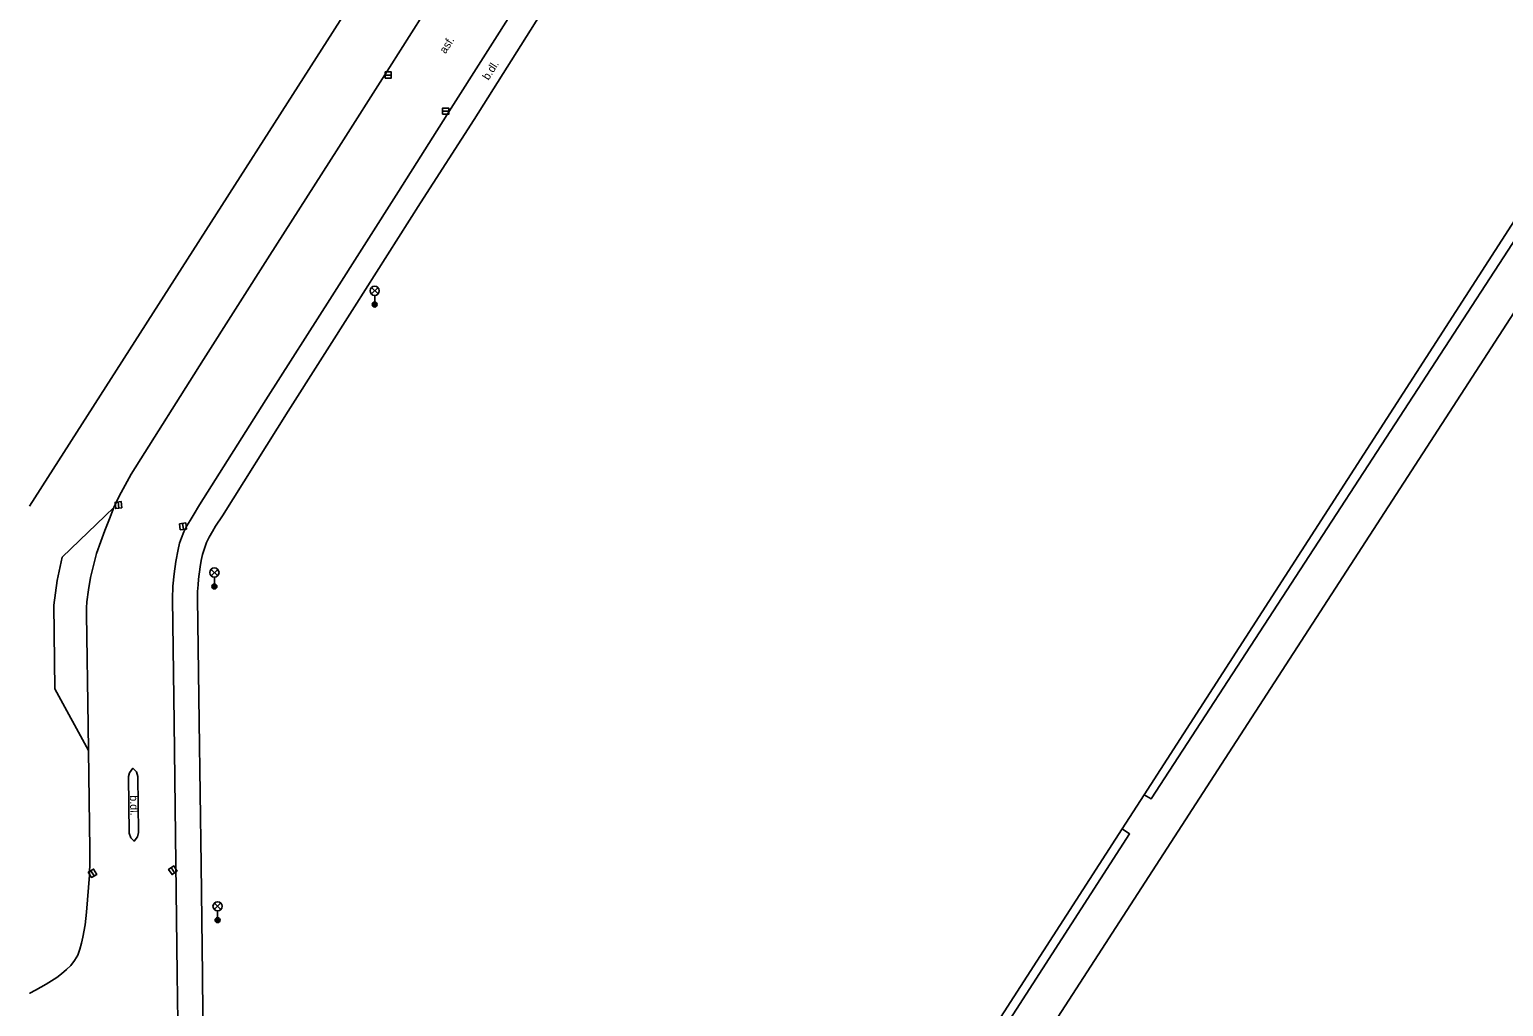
# Model space of a CAD drawing. Extents: x -596229 to -595156, y -1161237 to -1159376.
# Drawn here: x -596228.2 to -596108.5, y -1160017.9 to -1159938.6 of the extents above; entities that cross this region are included whole.
import ezdxf

# ---------------------------------------------------------------- set-up
doc = ezdxf.new("R2010")
doc.units = 0
for name, color, linetype in [('Level 27', 7, 'Continuous'), ('Level 33', 7, 'Continuous'), ('TM - chodniky - VP', 7, 'Continuous'), ('TM - komunikace - VP', 7, 'Continuous'), ('TM - letecke snimky - pomocna linie', 7, 'Continuous'), ('TM - popis povrchu', 7, 'Continuous'), ('TM - rozhrani ploch obecne - VP', 7, 'Continuous')]:
    doc.layers.add(name, color=color, linetype=linetype)

msp = doc.modelspace()

# ---------------------------------------------------------------- linework, layer by layer
at = {"layer": 'Level 27'}
for p, q in [((-596199.33, -1159942.3), (-596198.83, -1159942.3)), ((-596194.67, -1159945.23), (-596194.17, -1159945.23)), ((-596220.96, -1159977.47), (-596221.02, -1159976.97)), ((-596215.78, -1159978.7), (-596215.72, -1159979.2)), ((-596223.23, -1160006.91), (-596222.97, -1160007.33)), ((-596216.43, -1160007.08), (-596216.71, -1160006.66))]:
    msp.add_line(p, q, dxfattribs=at)
for points in [[(-596199.33, -1159942.55), (-596198.83, -1159942.55), (-596198.83, -1159942.05), (-596199.33, -1159942.05)], [(-596194.67, -1159945.48), (-596194.17, -1159945.48), (-596194.17, -1159944.98), (-596194.67, -1159944.98)], [(-596220.71, -1159977.44), (-596220.77, -1159976.94), (-596221.27, -1159977), (-596221.21, -1159977.5)], [(-596216.03, -1159978.73), (-596215.97, -1159979.23), (-596215.47, -1159979.17), (-596215.53, -1159978.67)], [(-596223.44, -1160007.03), (-596223.19, -1160007.46), (-596222.76, -1160007.21), (-596223.01, -1160006.78)], [(-596216.22, -1160006.94), (-596216.5, -1160006.52), (-596216.92, -1160006.8), (-596216.64, -1160007.22)]]:
    msp.add_lwpolyline(points, close=True, dxfattribs=at)
at = {"layer": 'Level 33'}
for p, q in [((-596200.44, -1159960.08), (-596199.91, -1159959.55)), ((-596200.44, -1159959.55), (-596199.91, -1159960.08)), ((-596200.18, -1159960.19), (-596200.18, -1159960.94)), ((-596213.46, -1159982.97), (-596212.93, -1159982.44)), ((-596213.46, -1159982.44), (-596212.93, -1159982.97)), ((-596213.2, -1159983.08), (-596213.2, -1159983.83)), ((-596213.21, -1160010.06), (-596212.68, -1160009.53)), ((-596213.21, -1160009.53), (-596212.68, -1160010.06)), ((-596212.94, -1160010.17), (-596212.94, -1160010.92))]:
    msp.add_line(p, q, dxfattribs=at)
for centre, radius in [((-596200.18, -1159959.82), 0.375), ((-596200.18, -1159960.94), 0.2), ((-596200.18, -1159960.94), 0.145), ((-596200.18, -1159960.94), 0.0876), ((-596213.2, -1159982.7), 0.375), ((-596213.2, -1159983.83), 0.2), ((-596213.2, -1159983.83), 0.145), ((-596213.2, -1159983.83), 0.0876), ((-596212.94, -1160009.8), 0.375), ((-596212.94, -1160010.92), 0.2), ((-596212.94, -1160010.92), 0.145), ((-596212.94, -1160010.92), 0.0876)]:
    msp.add_circle(centre, radius, dxfattribs=at)
at = {"layer": 'TM - chodniky - VP'}
for points in [[(-596186.73, -1159937.4), (-596192.11, -1159945.9), (-596196.45, -1159952.67), (-596201.82, -1159961.12), (-596207.2, -1159969.59), (-596212.55, -1159978.09), (-596213.1, -1159978.94), (-596213.36, -1159979.36), (-596213.62, -1159979.83), (-596213.84, -1159980.25), (-596214.01, -1159980.74), (-596214.16, -1159981.24), (-596214.27, -1159981.72), (-596214.36, -1159982.24), (-596214.49, -1159983.23), (-596214.53, -1159983.7), (-596214.56, -1159984.25), (-596214.58, -1159984.78), (-596214.44, -1159994.82), (-596214.28, -1160006.4), (-596214.17, -1160015.4), (-596214.09, -1160024.9)], [(-596223.43, -1159997.14), (-596226.16, -1159992.14), (-596226.23, -1159985.34), (-596225.97, -1159983.35), (-596225.57, -1159981.46), (-596221.36, -1159977.43)]]:
    msp.add_lwpolyline(points, dxfattribs=at)
at = {"layer": 'TM - komunikace - VP'}
for points in [[(-596193.62, -1159933.22), (-596198.98, -1159941.7), (-596203.29, -1159948.46), (-596208.7, -1159956.94), (-596214.08, -1159965.4), (-596219.95, -1159974.72), (-596220.46, -1159975.6), (-596220.94, -1159976.49), (-596221.36, -1159977.43)], [(-596188.58, -1159936.53), (-596193.96, -1159944.98), (-596198.26, -1159951.77), (-596203.64, -1159960.22), (-596209.02, -1159968.68), (-596214.41, -1159977.19), (-596214.93, -1159978.06), (-596215.18, -1159978.47), (-596215.44, -1159978.9), (-596215.67, -1159979.38), (-596215.86, -1159979.87), (-596216.03, -1159980.32), (-596216.14, -1159980.82), (-596216.34, -1159981.8), (-596216.48, -1159982.8), (-596216.57, -1159983.81), (-596216.61, -1159984.83), (-596216.46, -1159994.88), (-596216.33, -1160006.33), (-596216.23, -1160015.29), (-596216.1, -1160025.04), (-596215.97, -1160034.37), (-596215.86, -1160043.92), (-596215.68, -1160054.08)], [(-596221.36, -1159977.43), (-596221.73, -1159978.34), (-596222.11, -1159979.28), (-596222.43, -1159980.19), (-596222.77, -1159981.16), (-596223.03, -1159982.12), (-596223.26, -1159983.1), (-596223.43, -1159984.1), (-596223.56, -1159985.07), (-596223.59, -1159985.57), (-596223.6, -1159986.08), (-596223.46, -1159995.13), (-596223.43, -1159997.14)], [(-596223.43, -1159997.14), (-596223.33, -1160005.18), (-596223.32, -1160006.16), (-596223.35, -1160007.28), (-596223.42, -1160008.27), (-596223.51, -1160009.27), (-596223.58, -1160010.28), (-596223.69, -1160011.31), (-596223.88, -1160012.3), (-596224, -1160012.8), (-596224.12, -1160013.29), (-596224.3, -1160013.76), (-596224.55, -1160014.2), (-596224.87, -1160014.6), (-596225.21, -1160014.94), (-596225.61, -1160015.28), (-596226.01, -1160015.57), (-596226.42, -1160015.85), (-596226.86, -1160016.11), (-596227.29, -1160016.37), (-596227.73, -1160016.61), (-596228.18, -1160016.86), (-596228.22, -1160016.88)], [(-596220.12, -1160003.85), (-596220.18, -1159999.27), (-596220.1, -1159998.96), (-596219.82, -1159998.59), (-596219.54, -1159998.89), (-596219.42, -1159999.27), (-596219.37, -1160003.82), (-596219.45, -1160004.17), (-596219.72, -1160004.52), (-596219.98, -1160004.25), (-596220.12, -1160003.85)]]:
    msp.add_lwpolyline(points, dxfattribs=at)
at = {"layer": 'TM - letecke snimky - pomocna linie'}
msp.add_lwpolyline([(-596228.22, -1159977.3), (-596191.65, -1159920.12)], dxfattribs=at)
at = {"layer": 'TM - rozhrani ploch obecne - VP'}
for points in [[(-596105.97, -1159951.59), (-596105.2, -1159952.03), (-596137.12, -1160001.08), (-596137.69, -1160000.76)], [(-596105.97, -1159951.59), (-596137.69, -1160000.76)], [(-596169.8, -1160057.59), (-596130.8, -1159997.35), (-596103.63, -1159955.38), (-596101.28, -1159954.78), (-596098.78, -1159956.14)], [(-596137.69, -1160000.76), (-596139.48, -1160003.52)], [(-596139.48, -1160003.52), (-596138.87, -1160003.92), (-596172.16, -1160055.52), (-596172.55, -1160055.7), (-596173.04, -1160055.55)], [(-596139.48, -1160003.52), (-596173.04, -1160055.55)]]:
    msp.add_lwpolyline(points, dxfattribs=at)

# ---------------------------------------------------------------- texts
at = {"layer": 'TM - popis povrchu'}
for s, rotation, p in [('asf.', 57.5463, (-596194.43, -1159940.62)), ('b.dl.', 57.577, (-596190.94, -1159942.77)), ('b.dl.', 271, (-596220.06, -1160000.79))]:
    msp.add_text(s, height=0.65, rotation=rotation, dxfattribs=at).set_placement(p)

doc.saveas('drawing.dxf')
